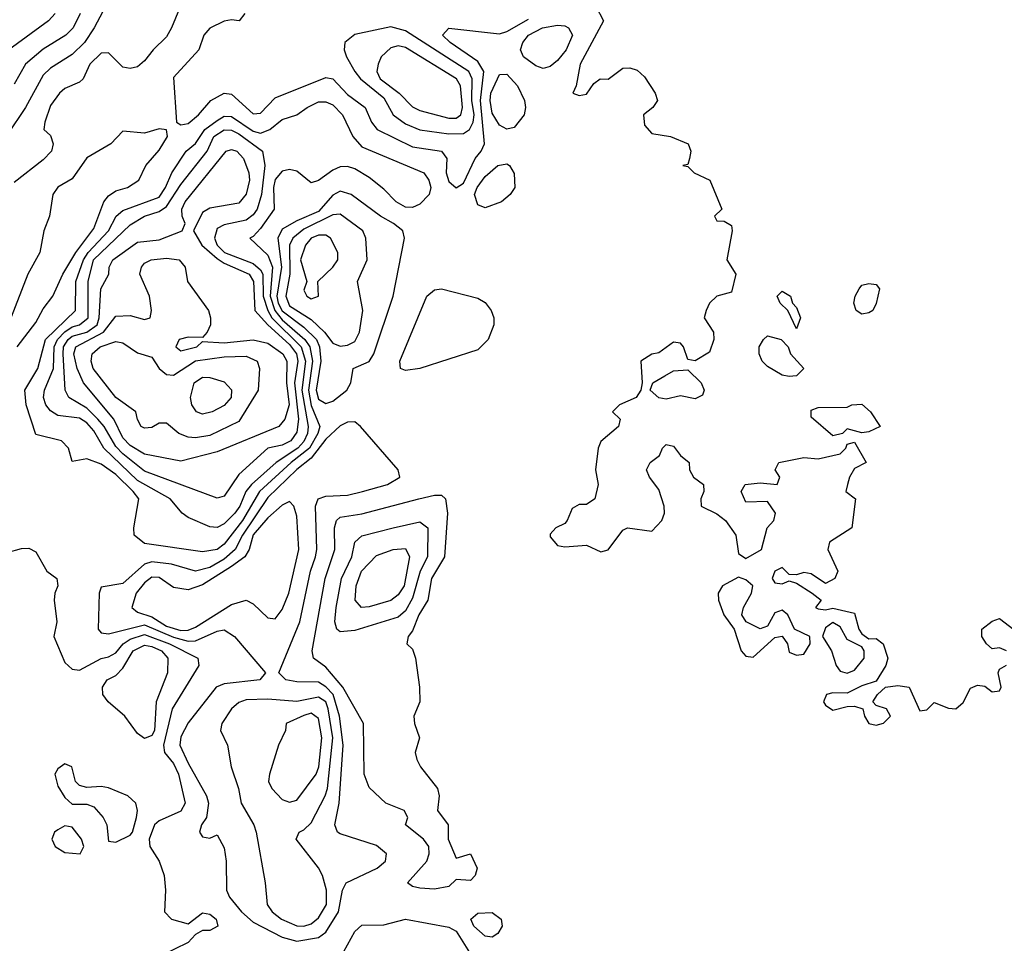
# Model space of a CAD drawing. Header units: metres. Extents: x -51132 to -49532, y -231222 to -229437.
# Tile 333 of 656: x -50910 to -50842, y -229773 to -229710. Entities that reach past the tile are written whole.
import ezdxf

# ---------------------------------------------------------------- set-up
doc = ezdxf.new("R2010")
doc.units = ezdxf.units.M
for name, color, linetype in [('CONTOUR_HALF', 8, 'Continuous'), ('CONTOUR_INDEX', 1, 'Continuous'), ('CONTOUR_INTER', 3, 'Continuous')]:
    doc.layers.add(name, color=color, linetype=linetype)

msp = doc.modelspace()

# ---------------------------------------------------------------- linework, layer by layer
at = {"layer": 'CONTOUR_HALF'}
for points, elevation in [([(-50903.58, -229708.388), (-50904.556, -229710.259), (-50905.242, -229711.259), (-50906.08, -229712.083), (-50907.58, -229713.025), (-50908.08, -229713.508), (-50909.316, -229715.759), (-50910.58, -229717.636)], 9.5), ([(-50907.263, -229709.259), (-50907.72, -229709.759), (-50910.465, -229711.759)], 10.5), ([(-50894.175, -229709.259), (-50894.551, -229709.759), (-50895.08, -229709.688), (-50895.58, -229709.79), (-50896.58, -229710.268), (-50896.984, -229710.759), (-50897.334, -229711.759), (-50899.08, -229713.676), (-50898.875, -229716.759), (-50898.58, -229716.944), (-50898.08, -229716.847), (-50897.367, -229716.259), (-50896.506, -229715.259), (-50895.58, -229714.762), (-50895.08, -229714.83), (-50893.58, -229716.182), (-50893.08, -229716.134), (-50892.08, -229715.073), (-50888.58, -229713.688), (-50888.08, -229713.776), (-50887.08, -229714.848), (-50885.854, -229715.759), (-50885.418, -229716.759), (-50885.035, -229717.259), (-50882.58, -229718.471), (-50880.58, -229718.766), (-50880.209, -229719.259), (-50880.258, -229720.259), (-50880.08, -229720.864), (-50879.58, -229721.284), (-50879.08, -229720.962), (-50878.271, -229719.259), (-50877.848, -229718.759), (-50877.628, -229718.259), (-50877.902, -229715.259), (-50877.662, -229713.259), (-50878.08, -229712.569), (-50879.995, -229711.259), (-50880.526, -229710.759), (-50880.08, -229710.266), (-50876.58, -229710.663), (-50876.08, -229710.501), (-50874.58, -229709.655)], 8.5), ([(-50869.941, -229708.759), (-50869.406, -229709.759), (-50871.014, -229712.759), (-50871.289, -229714.259), (-50871.52, -229714.759), (-50871.08, -229714.923), (-50870.58, -229714.832), (-50870.08, -229714.101), (-50869.634, -229713.759), (-50869.08, -229713.785), (-50868.08, -229713.044), (-50867.58, -229713.005), (-50867.08, -229713.171), (-50866.58, -229713.623), (-50865.841, -229714.759), (-50865.672, -229715.259), (-50865.989, -229715.759), (-50866.648, -229716.259), (-50866.58, -229716.97), (-50866.08, -229717.554), (-50864.779, -229717.759), (-50863.554, -229718.259), (-50863.368, -229718.759), (-50863.46, -229719.259), (-50863.58, -229719.688), (-50863.936, -229719.759), (-50863.58, -229719.817), (-50863.147, -229720.259), (-50862.059, -229720.759), (-50861.242, -229722.759), (-50861.75, -229723.259), (-50861.58, -229723.567), (-50861.08, -229723.601), (-50860.58, -229723.896), (-50860.53, -229724.259), (-50860.899, -229726.259), (-50860.26, -229727.259), (-50860.58, -229728.485), (-50861.58, -229728.768), (-50862.08, -229729.251), (-50862.311, -229729.759), (-50862.447, -229730.259), (-50861.806, -229731.259), (-50861.781, -229731.759), (-50862.08, -229732.644), (-50863.08, -229733.236), (-50863.58, -229733.134), (-50863.884, -229732.259), (-50864.08, -229732.016), (-50864.58, -229731.945), (-50865.58, -229732.67), (-50866.08, -229732.78), (-50866.826, -229733.259), (-50866.739, -229734.759), (-50866.817, -229735.259), (-50867.161, -229735.759), (-50868.305, -229736.259), (-50868.791, -229736.759), (-50868.244, -229737.259), (-50868.38, -229737.759), (-50869.58, -229738.805), (-50869.777, -229739.259), (-50869.958, -229740.759), (-50869.785, -229741.759), (-50869.999, -229742.759), (-50870.58, -229743.147), (-50871.08, -229743.156), (-50871.58, -229743.432), (-50871.909, -229744.259), (-50872.08, -229744.468), (-50872.706, -229744.759), (-50873.08, -229745.193), (-50873.08, -229745.376), (-50872.58, -229745.975), (-50872.08, -229746.08), (-50870.58, -229745.955), (-50869.58, -229746.425), (-50869.08, -229746.277), (-50868.08, -229744.916), (-50867.741, -229744.759), (-50866.08, -229744.998), (-50865.381, -229744.259), (-50865.205, -229743.759), (-50865.224, -229743.259), (-50865.58, -229742.111), (-50866.234, -229741.259), (-50866.427, -229740.759), (-50866.181, -229740.259), (-50865.537, -229739.759), (-50865.331, -229739.259), (-50865.08, -229739.011), (-50864.58, -229739.116), (-50864.08, -229739.756), (-50863.483, -229740.259), (-50863.479, -229740.759), (-50863.184, -229741.259), (-50862.513, -229741.759), (-50862.472, -229742.259), (-50862.685, -229742.759), (-50862.653, -229743.259), (-50861.58, -229743.783), (-50860.982, -229744.259), (-50860.261, -229745.259), (-50860.08, -229746.537), (-50859.58, -229746.887), (-50858.509, -229746.259), (-50858.119, -229744.759), (-50857.646, -229744.259), (-50857.523, -229743.759), (-50858.08, -229742.947), (-50859.58, -229742.991), (-50859.903, -229742.259), (-50859.621, -229741.759), (-50858.58, -229741.648), (-50857.413, -229741.759), (-50857.224, -229741.259), (-50857.557, -229740.759), (-50857.302, -229740.259), (-50855.58, -229739.917), (-50854.58, -229739.989), (-50853.08, -229739.652), (-50852.67, -229739.259), (-50852.58, -229738.975), (-50852.08, -229738.847), (-50851.265, -229740.259), (-50852.08, -229740.673), (-50852.434, -229741.259), (-50852.571, -229741.759), (-50852.679, -229742.259), (-50852.018, -229742.759), (-50852.252, -229744.759), (-50853.802, -229745.759), (-50853.926, -229746.259), (-50853.225, -229747.759), (-50853.443, -229748.259), (-50854.08, -229748.613), (-50855.08, -229747.931), (-50855.58, -229747.853), (-50856.08, -229747.998), (-50856.58, -229747.978), (-50857.08, -229747.503), (-50857.58, -229747.756), (-50857.765, -229748.259), (-50857.58, -229748.565), (-50857.08, -229748.625), (-50856.58, -229748.415), (-50856.08, -229748.585), (-50854.997, -229749.259), (-50854.38, -229749.759), (-50854.762, -229750.259), (-50854.58, -229750.348), (-50854.08, -229750.418), (-50853.58, -229750.306), (-50852.08, -229750.659), (-50851.785, -229751.759), (-50851.58, -229752.072), (-50851.08, -229752.419), (-50850.58, -229752.398), (-50850.091, -229752.759), (-50849.785, -229753.759), (-50849.91, -229754.259), (-50850.58, -229755.338), (-50851.58, -229755.66), (-50852.58, -229756.165), (-50853.58, -229756.142), (-50854.02, -229756.259), (-50854.211, -229756.759), (-50854.08, -229757.004), (-50853.58, -229757.343), (-50852.58, -229757.081), (-50852.08, -229757.078), (-50851.51, -229757.259), (-50851.394, -229757.759), (-50851.084, -229758.259), (-50850.58, -229758.376), (-50850.08, -229758.233), (-50849.604, -229757.759), (-50849.878, -229757.259), (-50850.58, -229757.033), (-50850.822, -229756.759), (-50850.5, -229756.259), (-50849.949, -229755.759), (-50849.08, -229755.642), (-50848.313, -229755.759), (-50847.58, -229757.393), (-50847.08, -229757.313), (-50846.58, -229756.814), (-50845.58, -229757.208), (-50845.08, -229757.254), (-50844.58, -229756.813), (-50844.08, -229755.835), (-50843.58, -229755.623), (-50843.08, -229755.692), (-50842.58, -229756.076), (-50842.08, -229756.001), (-50841.951, -229755.759), (-50842.161, -229754.759), (-50842.08, -229754.507), (-50841.58, -229754.239)], 8.5), ([(-50884.08, -229711.63), (-50884.751, -229712.259), (-50884.954, -229712.759), (-50885.047, -229713.259), (-50884.825, -229713.759), (-50883.507, -229714.759), (-50882.58, -229715.7), (-50882.08, -229715.959), (-50880.08, -229716.482), (-50879.58, -229716.477), (-50879.249, -229716.259), (-50879.139, -229715.759), (-50879.266, -229714.259), (-50879.549, -229713.759), (-50883.08, -229711.618), (-50883.58, -229711.499), (-50884.08, -229711.63)], 7.5), ([(-50900.08, -229717.218), (-50901.08, -229717.526), (-50902.58, -229717.385), (-50903.415, -229718.259), (-50905.08, -229719.211), (-50906.08, -229720.675), (-50907.08, -229721.247), (-50907.429, -229721.759), (-50907.643, -229723.259), (-50908.031, -229724.259), (-50908.312, -229725.759), (-50909.136, -229727.259), (-50910.891, -229731.759)], 8.5), ([(-50909.889, -229732.259), (-50908.58, -229730.595), (-50908.08, -229729.65), (-50907.411, -229728.759), (-50906.717, -229727.259), (-50905.831, -229725.759), (-50904.58, -229724.09), (-50903.892, -229722.259), (-50903.58, -229721.84), (-50903.08, -229721.499), (-50902.257, -229721.259), (-50901.472, -229720.759), (-50900.991, -229719.759), (-50900.08, -229718.683), (-50899.512, -229717.759), (-50899.58, -229717.29), (-50900.08, -229717.218)], 8.5), ([(-50896.3, -229717.759), (-50895.58, -229717.285), (-50895.08, -229717.319), (-50894.58, -229717.556), (-50892.935, -229718.759), (-50892.782, -229719.759), (-50893.02, -229721.759), (-50893.31, -229722.759), (-50893.58, -229723.161), (-50894.08, -229723.52), (-50895.58, -229723.843), (-50896.08, -229724.109), (-50896.257, -229724.759), (-50896.064, -229725.259), (-50895.568, -229725.759), (-50893.58, -229726.513), (-50893.08, -229726.941), (-50892.912, -229727.259), (-50892.901, -229728.759), (-50892.575, -229729.759), (-50892.29, -229730.259), (-50890.282, -229732.259), (-50889.975, -229733.259), (-50890.228, -229735.259), (-50889.782, -229737.759), (-50889.835, -229738.259), (-50890.08, -229738.794), (-50890.502, -229739.259), (-50892.004, -229740.259), (-50893.707, -229741.759), (-50894.094, -229742.259), (-50894.503, -229743.259), (-50894.863, -229743.759), (-50895.58, -229744.495), (-50896.08, -229744.73), (-50896.58, -229744.689), (-50898.08, -229744.05), (-50898.481, -229743.759), (-50899.322, -229742.759), (-50901.58, -229741.494), (-50903.902, -229739.259), (-50904.58, -229738.061), (-50905.08, -229737.521), (-50905.58, -229737.192), (-50907.08, -229737.017), (-50907.58, -229736.688), (-50907.905, -229736.259), (-50908.058, -229735.759), (-50907.995, -229735.259), (-50907.376, -229733.759), (-50907.326, -229732.259), (-50907.088, -229731.759), (-50906.58, -229731.227), (-50906.08, -229730.896), (-50905.58, -229730.752), (-50904.99, -229730.259), (-50904.988, -229727.759), (-50904.613, -229726.259), (-50902.08, -229723.837), (-50901.08, -229723.258), (-50900.08, -229722.933), (-50899.58, -229722.582), (-50898.58, -229721.06), (-50896.764, -229718.759), (-50896.3, -229717.759)], 9.5), ([(-50887.58, -229721.529), (-50888.08, -229721.808), (-50889.08, -229722.935), (-50890.58, -229723.576), (-50891.58, -229724.151), (-50891.897, -229724.759), (-50891.637, -229726.759), (-50891.951, -229728.759), (-50891.855, -229729.259), (-50891.58, -229729.783), (-50890.08, -229730.909), (-50889.228, -229731.759), (-50889.019, -229732.259), (-50888.927, -229733.259), (-50889.236, -229735.259), (-50889.08, -229735.868), (-50888.58, -229736.177), (-50888.08, -229736.006), (-50887.115, -229735.259), (-50886.854, -229734.759), (-50886.687, -229733.759), (-50885.58, -229733.27), (-50885.266, -229732.759), (-50883.917, -229728.759), (-50883.146, -229724.759), (-50883.266, -229724.259), (-50883.895, -229723.759), (-50884.79, -229723.259), (-50886.825, -229721.759), (-50887.58, -229721.529)], 8.5), ([(-50889.08, -229724.568), (-50889.58, -229724.775), (-50889.982, -229725.259), (-50890.311, -229726.259), (-50889.873, -229727.759), (-50890.08, -229728.354), (-50889.888, -229728.759), (-50889.58, -229728.949), (-50889.081, -229728.759), (-50889.134, -229727.759), (-50888.087, -229726.759), (-50887.751, -229726.259), (-50887.748, -229725.759), (-50888.242, -229724.759), (-50888.58, -229724.568), (-50889.08, -229724.568)], 7.5), ([(-50900.638, -229726.259), (-50899.58, -229726.157), (-50898.697, -229726.259), (-50898.274, -229726.759), (-50898.111, -229727.759), (-50896.675, -229729.759), (-50896.524, -229730.259), (-50896.545, -229730.759), (-50896.762, -229731.259), (-50897.08, -229731.633), (-50898.08, -229731.609), (-50898.705, -229731.759), (-50898.923, -229732.259), (-50898.58, -229732.55), (-50897.471, -229732.259), (-50897.08, -229731.897), (-50895.58, -229731.995), (-50893.58, -229731.774), (-50892.58, -229732.01), (-50891.536, -229732.759), (-50891.273, -229733.259), (-50891.282, -229734.759), (-50891.098, -229736.259), (-50891.408, -229737.259), (-50891.807, -229737.759), (-50896.08, -229739.511), (-50898.58, -229740.151), (-50901.08, -229739.673), (-50902.08, -229739.067), (-50902.58, -229738.542), (-50903.206, -229737.259), (-50905.303, -229734.759), (-50905.747, -229733.759), (-50905.97, -229732.759), (-50905.839, -229732.259), (-50903.918, -229731.259), (-50903.08, -229730.154), (-50902.08, -229730.107), (-50901.08, -229730.383), (-50900.688, -229730.259), (-50900.609, -229729.759), (-50900.752, -229728.759), (-50901.408, -229727.259), (-50901.286, -229726.759), (-50901.08, -229726.498), (-50900.638, -229726.259)], 10.5), ([(-50851.76, -229728.259), (-50851.58, -229728.02), (-50851.08, -229727.894), (-50850.58, -229727.96), (-50850.362, -229728.259), (-50850.58, -229729.277), (-50850.808, -229729.759), (-50851.08, -229729.911), (-50851.58, -229730.019), (-50851.956, -229729.759), (-50852.122, -229729.259), (-50852.032, -229728.759), (-50851.76, -229728.259)], 8.5), ([(-50857.407, -229728.759), (-50857.08, -229728.434), (-50856.496, -229728.759), (-50856.37, -229729.259), (-50856.08, -229729.563), (-50855.809, -229730.259), (-50856.08, -229731.024), (-50856.675, -229729.759), (-50857.21, -229729.259), (-50857.407, -229728.759)], 8.5), ([(-50858.365, -229731.759), (-50858.08, -229731.503), (-50857.133, -229731.759), (-50856.657, -229732.259), (-50856.505, -229732.759), (-50855.584, -229733.759), (-50856.075, -229734.259), (-50856.58, -229734.305), (-50857.08, -229734.229), (-50858.08, -229733.617), (-50858.448, -229733.259), (-50858.665, -229732.759), (-50858.65, -229732.259), (-50858.365, -229731.759)], 8.5), ([(-50897.665, -229734.759), (-50897.08, -229734.365), (-50896.58, -229734.383), (-50895.58, -229734.689), (-50895.08, -229735.242), (-50895.105, -229735.759), (-50895.58, -229736.319), (-50896.411, -229736.759), (-50897.08, -229736.91), (-50897.507, -229736.759), (-50897.827, -229736.259), (-50897.919, -229735.759), (-50897.665, -229734.759)], 11.5), ([(-50865.162, -229734.259), (-50864.58, -229733.93), (-50863.58, -229733.848), (-50862.671, -229734.759), (-50862.446, -229735.259), (-50862.58, -229735.61), (-50863.08, -229735.856), (-50864.08, -229735.657), (-50865.08, -229735.885), (-50865.58, -229735.782), (-50866.188, -229735.259), (-50865.998, -229734.759), (-50865.162, -229734.259)], 8.5), ([(-50852.257, -229736.259), (-50851.58, -229736.229), (-50850.974, -229736.759), (-50850.311, -229737.759), (-50851.08, -229738.123), (-50851.58, -229738.203), (-50852.58, -229737.929), (-50852.905, -229738.259), (-50853.58, -229738.399), (-50855.08, -229737.122), (-50855.08, -229736.633), (-50854.58, -229736.455), (-50852.58, -229736.433), (-50852.257, -229736.259)], 8.5), ([(-50887.58, -229737.731), (-50888.58, -229738.648), (-50889.58, -229739.961), (-50890.58, -229740.73), (-50892.58, -229742.656), (-50894.336, -229745.259), (-50894.835, -229746.259), (-50895.58, -229746.919), (-50896.58, -229747.496), (-50897.58, -229747.745), (-50899.232, -229747.259), (-50900.58, -229747.109), (-50901.08, -229747.274), (-50902.58, -229748.612), (-50904.08, -229748.851), (-50904.22, -229749.259), (-50904.288, -229751.759), (-50904.08, -229752.015), (-50903.58, -229752.07), (-50901.08, -229751.445), (-50899.08, -229752.309), (-50898.08, -229752.582), (-50897.58, -229752.552), (-50896.08, -229751.881), (-50895.58, -229751.808), (-50894.887, -229752.259), (-50892.737, -229754.759), (-50893.137, -229755.259), (-50895.58, -229755.52), (-50896.139, -229755.759), (-50898.08, -229758.214), (-50898.58, -229759.181), (-50898.644, -229759.759), (-50898.08, -229761.006), (-50896.8, -229763.259), (-50896.676, -229763.759), (-50896.816, -229764.759), (-50897.16, -229765.259), (-50897.3, -229765.759), (-50897.08, -229766.097), (-50896.58, -229766.18), (-50896.08, -229765.941), (-50895.58, -229766.841), (-50895.448, -229767.759), (-50895.424, -229769.759), (-50895.223, -229770.259), (-50894.405, -229771.259), (-50893.58, -229771.971), (-50891.58, -229773.022), (-50890.58, -229773.287), (-50889.08, -229773.047), (-50888.58, -229772.658), (-50887.7, -229771.259), (-50887.411, -229769.759), (-50887.177, -229769.259), (-50885.023, -229768.259), (-50884.463, -229767.759), (-50884.374, -229767.259), (-50885.08, -229766.695), (-50887.58, -229765.888), (-50887.77, -229765.759), (-50887.951, -229765.259), (-50887.663, -229763.759), (-50887.375, -229759.759), (-50887.632, -229757.759), (-50888.076, -229756.259), (-50888.58, -229755.724), (-50889.08, -229755.422), (-50890.58, -229755.395), (-50891.332, -229755.259), (-50891.827, -229754.759), (-50890.374, -229751.259), (-50889.633, -229747.759), (-50889.287, -229746.759), (-50889.19, -229746.259), (-50889.285, -229743.259), (-50889.107, -229742.759), (-50888.58, -229742.568), (-50887.08, -229742.503), (-50886.048, -229742.259), (-50884.313, -229741.759), (-50883.461, -229741.259), (-50883.587, -229740.759), (-50886.169, -229737.759), (-50886.58, -229737.44), (-50887.08, -229737.473), (-50887.58, -229737.731)], 8.5), ([(-50883.936, -229744.759), (-50882.08, -229744.343), (-50881.531, -229744.759), (-50881.554, -229746.759), (-50882.063, -229747.759), (-50882.58, -229749.618), (-50883.08, -229750.486), (-50883.58, -229750.92), (-50886.58, -229751.837), (-50887.58, -229751.94), (-50887.817, -229751.759), (-50887.953, -229751.259), (-50887.859, -229750.259), (-50887.496, -229748.259), (-50886.778, -229746.759), (-50886.58, -229745.751), (-50886.08, -229745.305), (-50883.936, -229744.759)], 9.5), ([(-50860.08, -229748.167), (-50861.2, -229748.759), (-50861.496, -229749.259), (-50861.478, -229749.759), (-50861.099, -229750.759), (-50860.376, -229751.759), (-50859.91, -229753.259), (-50859.58, -229753.608), (-50859.08, -229753.695), (-50857.58, -229752.34), (-50857.08, -229752.245), (-50856.708, -229752.759), (-50856.58, -229753.352), (-50856.08, -229753.54), (-50855.58, -229753.469), (-50855.144, -229752.759), (-50855.162, -229752.259), (-50856.226, -229751.759), (-50856.682, -229750.759), (-50857.08, -229750.45), (-50857.58, -229750.632), (-50858.08, -229751.554), (-50858.58, -229751.729), (-50859.56, -229751.259), (-50859.865, -229750.759), (-50859.742, -229750.259), (-50859.18, -229749.259), (-50859.086, -229748.759), (-50859.58, -229748.352), (-50860.08, -229748.167)], 8.5), ([(-50854.08, -229751.665), (-50854.299, -229752.259), (-50853.668, -229753.259), (-50853.352, -229754.259), (-50853.08, -229754.642), (-50852.58, -229754.793), (-50852.08, -229754.574), (-50851.405, -229753.759), (-50851.408, -229753.259), (-50851.58, -229752.964), (-50852.58, -229752.459), (-50853.08, -229751.584), (-50853.58, -229751.293), (-50854.08, -229751.665)], 8.5), ([(-50841.58, -229753.245), (-50842.08, -229753.044), (-50842.58, -229753.113), (-50842.959, -229752.759), (-50843.288, -229752.259), (-50843.284, -229751.759), (-50842.58, -229751.199), (-50842.08, -229751.008), (-50841.08, -229751.766)], 8.5), ([(-50901.866, -229753.259), (-50901.08, -229752.86), (-50900.58, -229752.94), (-50899.91, -229753.259), (-50899.47, -229753.759), (-50899.512, -229754.759), (-50900.279, -229756.759), (-50900.401, -229758.759), (-50900.58, -229759.098), (-50901.08, -229759.308), (-50901.58, -229758.959), (-50902.456, -229757.759), (-50903.602, -229756.759), (-50903.969, -229756.259), (-50903.99, -229755.759), (-50903.659, -229755.259), (-50903.08, -229754.951), (-50902.58, -229754.437), (-50901.866, -229753.259)], 9.5), ([(-50890.08, -229757.713), (-50891.304, -229758.259), (-50891.365, -229758.759), (-50891.831, -229759.759), (-50892.468, -229761.759), (-50892.52, -229762.259), (-50892.291, -229762.759), (-50891.58, -229763.5), (-50891.08, -229763.694), (-50890.58, -229763.561), (-50889.238, -229761.759), (-50889.049, -229761.259), (-50888.84, -229759.259), (-50889.08, -229757.915), (-50889.58, -229757.544), (-50890.08, -229757.713)], 7.5)]:
    msp.add_lwpolyline(points, dxfattribs=dict(at, elevation=elevation))
at = {"layer": 'CONTOUR_INDEX', "elevation": 10}
for points in [[(-50905.534, -229709.259), (-50906.016, -229710.259), (-50906.529, -229710.759), (-50908.08, -229711.733), (-50909.315, -229712.759), (-50910.08, -229714.133)], [(-50895.453, -229718.759), (-50895.08, -229718.637), (-50894.71, -229718.759), (-50894.245, -229719.259), (-50893.888, -229720.259), (-50893.84, -229720.759), (-50894.08, -229721.72), (-50894.58, -229722.348), (-50896.58, -229722.7), (-50897.08, -229723.005), (-50897.717, -229724.259), (-50897.134, -229725.259), (-50896.08, -229726.16), (-50895.58, -229726.498), (-50893.862, -229727.259), (-50893.565, -229727.759), (-50893.477, -229729.759), (-50892.587, -229730.759), (-50891.08, -229732.097), (-50890.589, -229732.759), (-50890.497, -229733.259), (-50890.725, -229734.759), (-50890.453, -229737.259), (-50890.58, -229738.162), (-50890.994, -229738.759), (-50891.58, -229739.044), (-50892.58, -229739.271), (-50894.58, -229741.077), (-50895.58, -229742.585), (-50896.08, -229742.708), (-50901.08, -229740.844), (-50902.58, -229739.66), (-50903.08, -229739.157), (-50903.871, -229737.759), (-50904.317, -229737.259), (-50905.08, -229736.494), (-50906.303, -229735.759), (-50906.559, -229735.259), (-50906.699, -229732.759), (-50906.673, -229732.259), (-50906.356, -229731.759), (-50906.08, -229731.538), (-50905.073, -229731.259), (-50904.349, -229730.759), (-50904.213, -229730.259), (-50904.109, -229728.259), (-50903.563, -229727.259), (-50903.533, -229726.759), (-50903.271, -229726.259), (-50901.58, -229725.038), (-50900.08, -229724.884), (-50898.48, -229724.259), (-50898.279, -229723.759), (-50898.5, -229723.259), (-50898.518, -229722.759), (-50898.283, -229722.259), (-50895.453, -229718.759)], [(-50883.919, -229746.259), (-50883.08, -229746.194), (-50882.801, -229746.759), (-50883.169, -229748.759), (-50883.58, -229749.382), (-50884.08, -229749.77), (-50885.58, -229750.222), (-50886.111, -229750.259), (-50886.543, -229749.759), (-50886.469, -229748.759), (-50886.113, -229747.759), (-50885.08, -229746.681), (-50883.919, -229746.259)]]:
    msp.add_lwpolyline(points, dxfattribs=at)
at = {"layer": 'CONTOUR_INTER'}
for points, elevation in [([(-50898.08, -229707.433), (-50899.22, -229710.259), (-50899.58, -229710.862), (-50900.496, -229711.759), (-50901.08, -229712.537), (-50901.58, -229712.93), (-50902.08, -229713.048), (-50902.58, -229712.956), (-50903.58, -229711.98), (-50904.08, -229712.006), (-50904.854, -229712.759), (-50905.317, -229713.759), (-50905.58, -229713.991), (-50906.58, -229714.436), (-50906.951, -229714.759), (-50907.58, -229715.614), (-50907.972, -229716.759), (-50908.033, -229717.259), (-50907.58, -229717.69), (-50907.386, -229718.259), (-50907.508, -229718.759), (-50908.08, -229719.365), (-50910.08, -229720.924)], 9), ([(-50884.08, -229710.183), (-50886.58, -229710.706), (-50887.256, -229711.259), (-50887.318, -229711.759), (-50887.156, -229712.259), (-50886.58, -229713.268), (-50886.176, -229713.759), (-50884.58, -229715.077), (-50883.928, -229716.259), (-50883.08, -229716.885), (-50882.08, -229717.279), (-50880.08, -229717.557), (-50879.08, -229717.543), (-50878.665, -229717.259), (-50878.404, -229716.759), (-50878.342, -229716.259), (-50878.488, -229715.259), (-50878.463, -229713.759), (-50878.705, -229713.259), (-50883.08, -229710.451), (-50884.08, -229710.183)], 8), ([(-50873.62, -229710.259), (-50872.58, -229710.067), (-50872.08, -229710.119), (-50871.826, -229710.259), (-50871.555, -229710.759), (-50871.978, -229711.759), (-50872.58, -229712.512), (-50873.08, -229712.917), (-50873.58, -229713.047), (-50874.08, -229712.875), (-50874.928, -229712.259), (-50875.131, -229711.759), (-50874.982, -229711.259), (-50874.588, -229710.759), (-50873.62, -229710.259)], 9), ([(-50876.734, -229713.759), (-50876.58, -229713.478), (-50876.08, -229713.444), (-50875.344, -229714.259), (-50874.859, -229715.259), (-50874.787, -229715.759), (-50874.88, -229716.259), (-50875.58, -229717.129), (-50876.08, -229717.249), (-50876.58, -229716.972), (-50877.08, -229716.134), (-50877.22, -229715.259), (-50877.172, -229714.759), (-50876.734, -229713.759)], 9), ([(-50889.859, -229715.759), (-50889.08, -229715.356), (-50888.58, -229715.359), (-50888.08, -229715.571), (-50887.429, -229716.259), (-50886.719, -229717.759), (-50886.08, -229718.47), (-50881.803, -229720.259), (-50881.454, -229720.759), (-50881.326, -229721.259), (-50881.431, -229721.759), (-50882.08, -229722.418), (-50882.58, -229722.66), (-50883.08, -229722.634), (-50883.728, -229722.259), (-50884.58, -229721.375), (-50885.58, -229720.573), (-50886.58, -229719.985), (-50887.08, -229719.828), (-50887.58, -229719.845), (-50888.08, -229720.069), (-50889.08, -229720.795), (-50889.58, -229720.957), (-50890.58, -229720.144), (-50891.08, -229720.019), (-50891.58, -229720.146), (-50892.08, -229720.715), (-50892.192, -229721.259), (-50892.13, -229722.759), (-50893.08, -229724.105), (-50893.58, -229724.654), (-50893.823, -229724.759), (-50892.58, -229725.929), (-50892.248, -229726.759), (-50892.423, -229728.759), (-50892.103, -229729.759), (-50891.58, -229730.397), (-50890.025, -229731.759), (-50889.688, -229732.259), (-50889.493, -229733.259), (-50889.772, -229735.259), (-50889.58, -229736.31), (-50888.989, -229737.759), (-50889.136, -229738.259), (-50889.695, -229739.259), (-50890.97, -229740.259), (-50893.143, -229742.259), (-50894.335, -229744.259), (-50895.58, -229745.887), (-50896.08, -229746.267), (-50897.08, -229746.425), (-50901.08, -229745.832), (-50901.794, -229745.259), (-50901.836, -229744.759), (-50901.479, -229742.759), (-50901.865, -229742.259), (-50903.08, -229741.083), (-50904.08, -229740.37), (-50905.08, -229739.994), (-50906.08, -229740.193), (-50906.336, -229739.259), (-50906.831, -229738.759), (-50908.58, -229738.313), (-50909.255, -229736.259), (-50909.355, -229735.259), (-50908.46, -229733.759), (-50907.923, -229731.759), (-50905.859, -229729.759), (-50905.823, -229727.759), (-50905.301, -229726.259), (-50904.98, -229725.759), (-50903.584, -229724.259), (-50903.043, -229723.259), (-50902.58, -229722.866), (-50900.08, -229721.934), (-50899.632, -229721.259), (-50899.206, -229720.259), (-50898.207, -229718.759), (-50897.58, -229718.226), (-50896.927, -229717.259), (-50896.08, -229716.636), (-50895.58, -229716.352), (-50895.08, -229716.366), (-50893.58, -229717.385), (-50893.08, -229717.519), (-50892.435, -229717.259), (-50891.58, -229716.583), (-50890.58, -229716.25), (-50889.859, -229715.759)], 9), ([(-50876.71, -229719.759), (-50876.08, -229719.638), (-50875.892, -229719.759), (-50875.58, -229720.311), (-50875.524, -229721.259), (-50875.854, -229721.759), (-50876.447, -229722.259), (-50877.58, -229722.674), (-50878.08, -229722.474), (-50878.311, -229721.759), (-50878.137, -229721.259), (-50877.58, -229720.517), (-50876.71, -229719.759)], 9), ([(-50888.08, -229723.149), (-50890.08, -229724.154), (-50890.843, -229724.759), (-50891.091, -229725.259), (-50891.059, -229727.259), (-50891.343, -229728.759), (-50891.08, -229729.426), (-50889.58, -229730.39), (-50888.66, -229731.259), (-50888.08, -229732.019), (-50887.58, -229732.211), (-50887.08, -229732.146), (-50886.58, -229731.902), (-50886.24, -229731.259), (-50886.027, -229729.759), (-50886.381, -229727.759), (-50885.729, -229726.259), (-50885.814, -229724.759), (-50886.022, -229724.259), (-50887.58, -229723.118), (-50888.08, -229723.149)], 8), ([(-50881.592, -229728.759), (-50881.08, -229728.328), (-50880.58, -229728.268), (-50878.08, -229728.903), (-50877.58, -229729.212), (-50877.161, -229729.759), (-50876.975, -229730.259), (-50876.981, -229730.759), (-50877.369, -229731.759), (-50878.08, -229732.474), (-50882.08, -229733.757), (-50883.08, -229733.91), (-50883.417, -229733.759), (-50883.458, -229733.259), (-50881.592, -229728.759)], 9), ([(-50904.142, -229732.259), (-50903.08, -229731.906), (-50902.58, -229731.989), (-50901.58, -229732.682), (-50900.58, -229732.985), (-50900.068, -229733.759), (-50899.58, -229734.173), (-50899.08, -229734.212), (-50897.58, -229733.242), (-50895.58, -229732.954), (-50894.08, -229732.917), (-50893.322, -229733.259), (-50893.152, -229733.759), (-50893.25, -229735.259), (-50894.58, -229737.421), (-50896.58, -229738.381), (-50897.58, -229738.546), (-50898.08, -229738.505), (-50898.718, -229738.259), (-50899.58, -229737.543), (-50900.08, -229737.545), (-50900.58, -229737.838), (-50901.08, -229737.888), (-50901.316, -229737.759), (-50901.58, -229737.276), (-50901.685, -229736.759), (-50903.08, -229735.755), (-50904.635, -229733.759), (-50904.768, -229733.259), (-50904.692, -229732.759), (-50904.142, -229732.259)], 11), ([(-50882.142, -229742.759), (-50881.08, -229742.504), (-50880.58, -229742.51), (-50880.32, -229742.759), (-50880.185, -229743.759), (-50880.375, -229746.759), (-50881.29, -229748.259), (-50881.531, -229749.759), (-50882.16, -229750.759), (-50882.58, -229751.865), (-50882.899, -229752.259), (-50882.974, -229752.759), (-50882.58, -229753.133), (-50882.374, -229753.759), (-50882.096, -229755.759), (-50882.087, -229756.759), (-50882.489, -229757.759), (-50882.458, -229758.259), (-50882.117, -229759.259), (-50882.398, -229760.259), (-50882.302, -229760.759), (-50882.029, -229761.259), (-50880.874, -229762.759), (-50880.758, -229763.259), (-50880.874, -229764.259), (-50880.133, -229765.259), (-50880.118, -229766.259), (-50879.58, -229767.569), (-50878.58, -229767.253), (-50878.121, -229768.259), (-50878.267, -229768.759), (-50878.58, -229769.101), (-50879.58, -229769.04), (-50880.08, -229769.509), (-50881.08, -229769.691), (-50882.08, -229769.631), (-50882.58, -229769.51), (-50882.926, -229769.259), (-50881.604, -229767.759), (-50881.435, -229767.259), (-50881.457, -229766.759), (-50881.823, -229766.259), (-50883.071, -229765.259), (-50882.918, -229764.759), (-50883.161, -229764.259), (-50884.44, -229763.759), (-50885.58, -229762.683), (-50885.916, -229761.759), (-50885.971, -229758.259), (-50887.402, -229755.759), (-50888.58, -229754.38), (-50889.433, -229753.759), (-50889.519, -229753.259), (-50888.621, -229748.259), (-50887.955, -229746.259), (-50887.97, -229744.759), (-50887.831, -229744.259), (-50887.58, -229744.034), (-50886.08, -229743.785), (-50882.142, -229742.759)], 9), ([(-50891.58, -229743.205), (-50892.58, -229744.068), (-50893.58, -229745.249), (-50893.861, -229746.259), (-50894.168, -229746.759), (-50895.08, -229747.433), (-50897.08, -229748.685), (-50898.08, -229749.039), (-50899.08, -229748.881), (-50900.08, -229748.191), (-50900.58, -229748.167), (-50901.08, -229748.55), (-50901.668, -229749.259), (-50901.956, -229750.259), (-50901.58, -229750.585), (-50900.58, -229750.914), (-50899.58, -229751.539), (-50898.58, -229751.846), (-50898.08, -229751.832), (-50897.58, -229751.623), (-50895.08, -229750.057), (-50894.08, -229749.754), (-50893.58, -229750.001), (-50892.58, -229750.97), (-50892.08, -229751.037), (-50891.58, -229750.404), (-50891.124, -229749.259), (-50890.44, -229746.259), (-50890.58, -229743.947), (-50890.791, -229743.259), (-50891.08, -229742.94), (-50891.58, -229743.205)], 8), ([(-50910.58, -229746.473), (-50909.58, -229746.178), (-50909.08, -229746.167), (-50908.58, -229746.406), (-50907.836, -229747.759), (-50907.146, -229748.259), (-50907.081, -229748.759), (-50907.289, -229749.259), (-50907.326, -229749.759), (-50907.131, -229751.259), (-50907.346, -229752.259), (-50906.58, -229754.065), (-50906.08, -229754.517), (-50905.58, -229754.585), (-50904.08, -229753.777), (-50903.58, -229753.661), (-50903.08, -229753.393), (-50902.552, -229752.759), (-50902.08, -229752.441), (-50901.08, -229752.126), (-50899.374, -229752.759), (-50897.413, -229753.759), (-50897.343, -229754.259), (-50899.174, -229757.259), (-50899.781, -229759.759), (-50899.702, -229760.259), (-50899.08, -229761.015), (-50898.74, -229761.759), (-50898.285, -229763.759), (-50898.58, -229764.32), (-50900.08, -229764.981), (-50900.404, -229765.259), (-50900.766, -229766.259), (-50900.722, -229766.759), (-50900.08, -229767.766), (-50899.737, -229768.759), (-50899.633, -229769.759), (-50899.716, -229771.259), (-50899.223, -229771.759), (-50898.08, -229772.096), (-50897.08, -229771.339), (-50896.58, -229771.432), (-50896.152, -229771.759), (-50896.025, -229772.259), (-50896.58, -229772.553), (-50897.08, -229772.548), (-50897.58, -229772.833), (-50898.08, -229773.39), (-50900.913, -229774.759)], 9), ([(-50894.08, -229756.637), (-50894.58, -229756.814), (-50895.081, -229757.259), (-50895.751, -229758.259), (-50895.855, -229758.759), (-50895.359, -229759.759), (-50895.1, -229761.259), (-50894.609, -229762.759), (-50894.426, -229763.759), (-50893.536, -229765.259), (-50893.38, -229765.759), (-50892.761, -229769.259), (-50892.629, -229770.759), (-50892.279, -229771.259), (-50891.624, -229771.759), (-50890.58, -229772.222), (-50890.08, -229772.254), (-50889.58, -229772.093), (-50889.08, -229771.685), (-50888.531, -229770.759), (-50888.533, -229769.759), (-50888.813, -229768.759), (-50889.08, -229768.23), (-50890.625, -229766.259), (-50890.423, -229765.759), (-50890.08, -229765.613), (-50889.58, -229765.113), (-50888.615, -229763.259), (-50888.469, -229762.759), (-50888.101, -229759.259), (-50888.409, -229757.259), (-50888.583, -229756.759), (-50889.08, -229756.447), (-50890.58, -229756.748), (-50892.58, -229756.583), (-50894.08, -229756.637)], 8), ([(-50906.58, -229761.042), (-50907.08, -229761.394), (-50907.28, -229761.759), (-50907.08, -229762.602), (-50906.58, -229763.383), (-50906.08, -229763.832), (-50905.08, -229763.839), (-50904.58, -229764.009), (-50903.935, -229764.759), (-50903.687, -229765.259), (-50903.58, -229766.377), (-50903.08, -229766.447), (-50902.08, -229765.971), (-50901.913, -229765.759), (-50901.652, -229764.759), (-50901.573, -229764.259), (-50901.684, -229763.759), (-50902.231, -229763.259), (-50903.58, -229762.713), (-50904.08, -229762.615), (-50905.08, -229762.688), (-50905.58, -229762.538), (-50905.859, -229762.259), (-50906.103, -229761.259), (-50906.58, -229761.042)], 9), ([(-50907.08, -229765.594), (-50907.31, -229765.759), (-50907.483, -229766.259), (-50907.251, -229766.759), (-50906.58, -229767.18), (-50905.528, -229767.259), (-50905.285, -229766.759), (-50905.434, -229766.259), (-50906.08, -229765.415), (-50906.58, -229765.327), (-50907.08, -229765.594)], 9), ([(-50887.58, -229774.46), (-50886.58, -229772.63), (-50886.08, -229772.193), (-50884.58, -229772.155), (-50883.08, -229771.769), (-50880.08, -229772.327), (-50879.58, -229772.596), (-50878.545, -229774.259)], 9), ([(-50878.558, -229771.759), (-50878.08, -229771.367), (-50877.08, -229771.301), (-50876.471, -229771.759), (-50876.394, -229772.259), (-50876.695, -229772.759), (-50877.08, -229773.003), (-50877.58, -229772.941), (-50878.363, -229772.259), (-50878.558, -229771.759)], 9)]:
    msp.add_lwpolyline(points, dxfattribs=dict(at, elevation=elevation))

doc.saveas('drawing.dxf')
